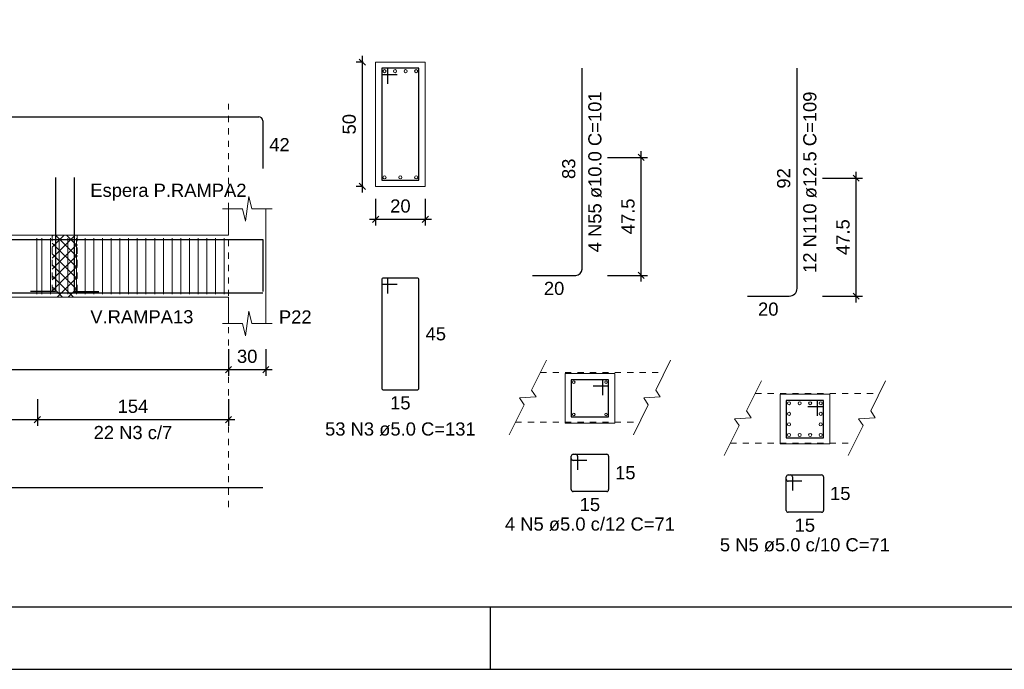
# Model space of a CAD drawing. Header units: millimetres. Extents: x 10 to 1250, y -62 to 528.
# Tile 807 of 909: x 724 to 739, y 133 to 143. Entities that reach past the tile are written whole.
import ezdxf

# ---------------------------------------------------------------- set-up
doc = ezdxf.new("R2010")
doc.units = ezdxf.units.MM
doc.header["$LTSCALE"] = 0.05
doc.linetypes.add('DOT', pattern=[6.35, 0, -6.35])
for name, color, linetype, lineweight in [('Descrição da armadura', 7, 'Continuous', 5), ('DT-Arm complementar', 5, 'Continuous', 5), ('DT-Barras na forma', 2, 'Continuous', 30), ('DT-Barras no corte', 5, 'Continuous', 5), ('DT-Barras rebatidas', 2, 'Continuous', 30), ('DT-Cotas', 9, 'Continuous', 5), ('DT-Forma', 5, 'Continuous', 5), ('DT-Hachura intersecção vigas', 9, 'Continuous', 5), ('DT-Pontilhado', 9, 'DOT', 5), ('DT-Textos', 7, 'Continuous', 5), ('Textos armaduras', 7, 'Continuous', 5)]:
    doc.layers.add(name, color=color, linetype=linetype, lineweight=lineweight)
doc.layers.add('FOLHA_PADRÃO', color=7, linetype='Continuous')
doc.styles.add('Arial', font='arial.ttf')
doc.styles.get("Standard").update_dxf_attribs({"font": 'arial.ttf'})
doc.dimstyles.new('UM_25.000000', dxfattribs={"dimtxt": 0.18, "dimasz": 0.1, "dimexe": 0.1, "dimexo": 0.2, "dimgap": 0, "dimtad": 1, "dimtih": 1, "dimtoh": 1, "dimdec": 1, "dimlfac": 25, "dimzin": 0, "dimdsep": 46, "dimtxsty": 'Standard', "dimcen": 0.09, "dimdle": 0.1, "dimadec": 1, "dimazin": 2, "dimtfac": 1, "dimtdec": 4, "dimtofl": 0, "dimtmove": 0, "dimatfit": 3, "dimfxl": 1, "dimtolj": 1, "dimarcsym": 0})
doc.dimstyles.new('UM_50.000000', dxfattribs={"dimtxt": 0.18, "dimasz": 0.1, "dimexe": 0.1, "dimexo": 0.2, "dimgap": 0.1, "dimtad": 1, "dimdec": 1, "dimlfac": 50, "dimzin": 0, "dimdsep": 46, "dimtxsty": 'Standard', "dimblk": 'OBLIQUE', "dimcen": 0.09, "dimdle": 0.1, "dimadec": 1, "dimazin": 2, "dimtfac": 1, "dimtdec": 1, "dimtofl": 0, "dimtmove": 0, "dimatfit": 3, "dimldrblk": 'OBLIQUE', "dimfxl": 1, "dimtolj": 1, "dimarcsym": 1})

# ---------------------------------------------------------------- blocks, each defined once
blk = doc.blocks.new('_Oblique')
at = {"color": 0, "linetype": 'ByBlock', "lineweight": -2}
blk.add_line((-0.5, -0.5), (0.5, 0.5), dxfattribs=at)
blk = doc.blocks.new('*D2265')
at = {"layer": 'Defpoints', "color": 0, "transparency": 16777216}
for p in [(718.823, 138.039), (726.924, 138.039), (726.924, 137.51)]:
    blk.add_point(p, dxfattribs=at)
at = {"layer": 'DT-Cotas', "color": 0, "lineweight": -2, "transparency": 16777216}
for p, q in [((718.823, 137.839), (718.823, 137.41)), ((726.924, 137.839), (726.924, 137.41)), ((718.723, 137.51), (727.024, 137.51))]:
    blk.add_line(p, q, dxfattribs=at)
at = {"layer": 'DT-Cotas', "color": 0, "lineweight": -2, "transparency": 16777216, "xscale": 0.1, "yscale": 0.1, "zscale": 0.1, "rotation": 180}
blk.add_blockref('_Oblique', (718.823, 137.51), dxfattribs=at)
at = {"layer": 'DT-Cotas', "color": 0, "lineweight": -2, "transparency": 16777216, "xscale": 0.1, "yscale": 0.1, "zscale": 0.1}
blk.add_blockref('_Oblique', (726.924, 137.51), dxfattribs=at)
at = {"layer": 'DT-Cotas', "transparency": 16777216, "insert": (722.874, 137.722), "char_height": 0.2118, "attachment_point": 5, "rotation": 0.0057, "style": 'Arial'}
blk.add_mtext('\\A1;405', dxfattribs=at)
blk = doc.blocks.new('*D2266')
at = {"layer": 'Defpoints', "color": 0, "transparency": 16777216}
for p in [(726.924, 138.039), (727.524, 138.039), (727.524, 137.51)]:
    blk.add_point(p, dxfattribs=at)
at = {"layer": 'DT-Cotas', "color": 0, "lineweight": -2, "transparency": 16777216}
for p, q in [((726.924, 137.839), (726.924, 137.41)), ((727.524, 137.839), (727.524, 137.41)), ((726.824, 137.51), (727.624, 137.51))]:
    blk.add_line(p, q, dxfattribs=at)
at = {"layer": 'DT-Cotas', "color": 0, "lineweight": -2, "transparency": 16777216, "xscale": 0.1, "yscale": 0.1, "zscale": 0.1, "rotation": 180}
blk.add_blockref('_Oblique', (726.924, 137.51), dxfattribs=at)
at = {"layer": 'DT-Cotas', "color": 0, "lineweight": -2, "transparency": 16777216, "xscale": 0.1, "yscale": 0.1, "zscale": 0.1}
blk.add_blockref('_Oblique', (727.524, 137.51), dxfattribs=at)
at = {"layer": 'DT-Cotas', "transparency": 16777216, "insert": (727.224, 137.722), "char_height": 0.2118, "attachment_point": 5, "rotation": 0.0057, "style": 'Arial'}
blk.add_mtext('\\A1;30', dxfattribs=at)
blk = doc.blocks.new('*D2268')
at = {"layer": 'Defpoints', "color": 0, "transparency": 16777216}
for p in [(723.844, 137.234), (726.924, 137.234), (726.924, 136.705)]:
    blk.add_point(p, dxfattribs=at)
at = {"layer": 'DT-Cotas', "color": 0, "lineweight": -2, "transparency": 16777216}
for p, q in [((723.844, 137.034), (723.844, 136.605)), ((726.924, 137.034), (726.924, 136.605)), ((723.744, 136.705), (727.024, 136.705))]:
    blk.add_line(p, q, dxfattribs=at)
at = {"layer": 'DT-Cotas', "color": 0, "lineweight": -2, "transparency": 16777216, "xscale": 0.1, "yscale": 0.1, "zscale": 0.1, "rotation": 180}
blk.add_blockref('_Oblique', (723.844, 136.705), dxfattribs=at)
at = {"layer": 'DT-Cotas', "color": 0, "lineweight": -2, "transparency": 16777216, "xscale": 0.1, "yscale": 0.1, "zscale": 0.1}
blk.add_blockref('_Oblique', (726.924, 136.705), dxfattribs=at)
at = {"layer": 'DT-Cotas', "transparency": 16777216, "insert": (725.384, 136.917), "char_height": 0.2118, "attachment_point": 5, "rotation": 0.0057, "style": 'Arial'}
blk.add_mtext('\\A1;154', dxfattribs=at)
blk = doc.blocks.new('*D2269')
at = {"layer": 'Defpoints', "color": 0, "transparency": 16777216}
for p in [(717.228, 137.234), (723.844, 137.234), (723.844, 136.705)]:
    blk.add_point(p, dxfattribs=at)
at = {"layer": 'DT-Cotas', "color": 0, "lineweight": -2, "transparency": 16777216}
for p, q in [((717.228, 137.034), (717.228, 136.605)), ((723.844, 137.034), (723.844, 136.605)), ((717.128, 136.705), (723.944, 136.705))]:
    blk.add_line(p, q, dxfattribs=at)
at = {"layer": 'DT-Cotas', "color": 0, "lineweight": -2, "transparency": 16777216, "xscale": 0.1, "yscale": 0.1, "zscale": 0.1, "rotation": 180}
blk.add_blockref('_Oblique', (717.228, 136.705), dxfattribs=at)
at = {"layer": 'DT-Cotas', "color": 0, "lineweight": -2, "transparency": 16777216, "xscale": 0.1, "yscale": 0.1, "zscale": 0.1}
blk.add_blockref('_Oblique', (723.844, 136.705), dxfattribs=at)
at = {"layer": 'DT-Cotas', "transparency": 16777216, "insert": (720.536, 136.917), "char_height": 0.2118, "attachment_point": 5, "rotation": 0.0057, "style": 'Arial'}
blk.add_mtext('\\A1;330.8', dxfattribs=at)
blk = doc.blocks.new('*D2276')
at = {"layer": 'Defpoints', "color": 0, "transparency": 16777216}
for p in [(729.08, 142.46), (729.292, 142.46), (729.292, 140.46)]:
    blk.add_point(p, dxfattribs=at)
at = {"layer": 'DT-Cotas', "color": 0, "lineweight": -2, "transparency": 16777216}
for p, q in [((729.092, 142.46), (728.98, 142.46)), ((729.08, 140.36), (729.08, 142.56)), ((729.092, 140.46), (728.98, 140.46))]:
    blk.add_line(p, q, dxfattribs=at)
at = {"layer": 'DT-Cotas', "color": 0, "lineweight": -2, "transparency": 16777216, "xscale": 0.1, "yscale": 0.1, "zscale": 0.1}
for p, rotation in [((729.08, 142.46), 90), ((729.08, 140.46), 270)]:
    blk.add_blockref('_Oblique', p, dxfattribs=dict(at, rotation=rotation))
at = {"layer": 'DT-Cotas', "transparency": 16777216, "insert": (728.868, 141.46), "char_height": 0.2118, "attachment_point": 5, "rotation": 90, "style": 'Arial'}
blk.add_mtext('\\A1;50', dxfattribs=at)
blk = doc.blocks.new('*D2277')
at = {"layer": 'Defpoints', "color": 0, "transparency": 16777216}
for p in [(729.292, 140.46), (730.092, 140.46), (730.092, 139.93)]:
    blk.add_point(p, dxfattribs=at)
at = {"layer": 'DT-Cotas', "color": 0, "lineweight": -2, "transparency": 16777216}
for p, q in [((729.292, 140.26), (729.292, 139.83)), ((730.092, 140.26), (730.092, 139.83)), ((729.192, 139.93), (730.192, 139.93))]:
    blk.add_line(p, q, dxfattribs=at)
at = {"layer": 'DT-Cotas', "color": 0, "lineweight": -2, "transparency": 16777216, "xscale": 0.1, "yscale": 0.1, "zscale": 0.1, "rotation": 180}
blk.add_blockref('_Oblique', (729.292, 139.93), dxfattribs=at)
at = {"layer": 'DT-Cotas', "color": 0, "lineweight": -2, "transparency": 16777216, "xscale": 0.1, "yscale": 0.1, "zscale": 0.1}
blk.add_blockref('_Oblique', (730.092, 139.93), dxfattribs=at)
at = {"layer": 'DT-Cotas', "transparency": 16777216, "insert": (729.692, 140.142), "char_height": 0.2118, "attachment_point": 5, "rotation": 0.0057, "style": 'Arial'}
blk.add_mtext('\\A1;20', dxfattribs=at)
blk = doc.blocks.new('*D2278')
at = {"layer": 'Defpoints', "color": 0, "transparency": 16777216}
for p in [(732.83, 140.926), (733.571, 140.926), (732.83, 139.026)]:
    blk.add_point(p, dxfattribs=at)
at = {"layer": 'DT-Cotas', "color": 0, "lineweight": -2, "transparency": 16777216}
for p, q in [((733.571, 138.926), (733.571, 141.026)), ((733.03, 140.926), (733.671, 140.926)), ((733.03, 139.026), (733.671, 139.026))]:
    blk.add_line(p, q, dxfattribs=at)
at = {"layer": 'DT-Cotas', "color": 0, "lineweight": -2, "transparency": 16777216, "xscale": 0.1, "yscale": 0.1, "zscale": 0.1}
for p, rotation in [((733.571, 140.926), 90), ((733.571, 139.026), 270)]:
    blk.add_blockref('_Oblique', p, dxfattribs=dict(at, rotation=rotation))
at = {"layer": 'DT-Cotas', "transparency": 16777216, "insert": (733.359, 139.976), "char_height": 0.2118, "attachment_point": 5, "rotation": 90, "style": 'Arial'}
blk.add_mtext('\\A1;47.5', dxfattribs=at)
blk = doc.blocks.new('*D2279')
at = {"layer": 'Defpoints', "color": 0, "transparency": 16777216}
for p in [(736.292, 140.592), (737.033, 140.592), (736.292, 138.692)]:
    blk.add_point(p, dxfattribs=at)
at = {"layer": 'DT-Cotas', "color": 0, "lineweight": -2, "transparency": 16777216}
for p, q in [((737.033, 138.592), (737.033, 140.692)), ((736.492, 140.592), (737.133, 140.592)), ((736.492, 138.692), (737.133, 138.692))]:
    blk.add_line(p, q, dxfattribs=at)
at = {"layer": 'DT-Cotas', "color": 0, "lineweight": -2, "transparency": 16777216, "xscale": 0.1, "yscale": 0.1, "zscale": 0.1}
for p, rotation in [((737.033, 140.592), 90), ((737.033, 138.692), 270)]:
    blk.add_blockref('_Oblique', p, dxfattribs=dict(at, rotation=rotation))
at = {"layer": 'DT-Cotas', "transparency": 16777216, "insert": (736.822, 139.642), "char_height": 0.2118, "attachment_point": 5, "rotation": 90, "style": 'Arial'}
blk.add_mtext('\\A1;47.5', dxfattribs=at)
blk = doc.blocks.new('A1EST. 1500')
at = {"layer": 'FOLHA_PADRÃO', "color": 1, "linetype": 'Continuous'}
for p, q in [((95.5, 0), (95.5, 1)), ((0, 0), (150.008, 0))]:
    blk.add_line(p, q, dxfattribs=at)
at = {"layer": 'FOLHA_PADRÃO', "color": 6, "linetype": 'Continuous'}
blk.add_lwpolyline([(149, 58.4), (149, 1), (1, 1), (1, 58.4), (149, 58.4)], dxfattribs=at)

msp = doc.modelspace()

# ---------------------------------------------------------------- hatches: boundary and pattern name
at = {"layer": 'DT-Hachura intersecção vigas', "linetype": 'Continuous'}
h = msp.add_hatch(dxfattribs=at)
h.set_pattern_fill('ANSI37', color=256, style=0)
h.set_pattern_definition([(45, (607.71027, 112.37975), (-0.08838835, 0.08838835), []), (135, (607.71027, 112.37975), (-0.08838835, -0.08838835), [])])
h.paths.add_polyline_path([(724.0853, 138.6747), (724.4853, 138.6747), (724.4853, 139.6747), (724.0853, 139.6747), (724.0853, 138.6747)])

# ---------------------------------------------------------------- linework, layer by layer
at = {"layer": 'DT-Arm complementar'}
for p, q in [((723.8361, 138.7247), (723.8361, 139.6247)), ((723.9139, 138.7247), (723.9139, 139.6247)), ((724.0539, 138.7247), (724.0539, 139.6247)), ((724.1939, 138.7247), (724.1939, 139.6247)), ((724.3339, 138.7247), (724.3339, 139.6247)), ((724.4739, 138.7247), (724.4739, 139.6247)), ((724.6139, 138.7247), (724.6139, 139.6247)), ((724.7539, 138.7247), (724.7539, 139.6247)), ((724.8939, 138.7247), (724.8939, 139.6247)), ((725.0339, 138.7247), (725.0339, 139.6247)), ((725.1739, 138.7247), (725.1739, 139.6247)), ((725.3139, 138.7247), (725.3139, 139.6247)), ((725.4539, 138.7247), (725.4539, 139.6247)), ((725.5939, 138.7247), (725.5939, 139.6247)), ((725.7339, 138.7247), (725.7339, 139.6247)), ((725.8739, 138.7247), (725.8739, 139.6247)), ((726.0139, 138.7247), (726.0139, 139.6247)), ((726.1539, 138.7247), (726.1539, 139.6247)), ((726.2939, 138.7247), (726.2939, 139.6247)), ((726.4339, 138.7247), (726.4339, 139.6247)), ((726.5739, 138.7247), (726.5739, 139.6247)), ((726.7139, 138.7247), (726.7139, 139.6247)), ((726.8539, 138.7247), (726.8539, 139.6247))]:
    msp.add_line(p, q, dxfattribs=at)
at = {"layer": 'DT-Barras na forma'}
for p, q in [((729.4915, 142.3599), (729.3915, 142.3599)), ((729.3915, 142.3599), (729.3915, 140.5599)), ((729.9915, 142.3599), (729.3915, 142.3599)), ((729.3915, 142.3599), (729.3915, 142.2599)), ((729.4915, 142.1099), (729.4915, 142.3599)), ((729.9915, 140.5599), (729.9915, 142.3599)), ((729.3915, 142.2599), (729.6415, 142.2599)), ((729.3915, 140.5599), (729.9915, 140.5599))]:
    msp.add_line(p, q, dxfattribs=at)
for points in [[(724.1353, 140.5997), (724.1353, 138.7657), (723.7353, 138.7657)], [(724.4353, 140.5997), (724.4353, 138.7657), (724.8353, 138.7657)], [(714.0383, 139.6022), (727.4739, 139.6022), (727.4739, 138.7683)], [(714.0383, 138.7472), (727.4739, 138.7472)], [(732.7947, 137.2467), (733.0447, 137.2467), (733.0447, 137.3467), (732.4447, 137.3467), (732.4447, 136.7467), (733.0447, 136.7467), (733.0447, 137.3467), (732.9447, 137.3467), (732.9447, 137.0967)], [(736.2569, 136.9131), (736.5069, 136.9131), (736.5069, 137.0131), (735.9069, 137.0131), (735.9069, 136.4131), (736.5069, 136.4131), (736.5069, 137.0131), (736.4069, 137.0131), (736.4069, 136.7631)]]:
    msp.add_lwpolyline(points, dxfattribs=at)
at = {"layer": 'DT-Barras no corte'}
for centre, radius in [((729.4365, 142.3149), 0.025), ((729.6065, 142.3149), 0.025), ((729.7765, 142.3149), 0.025), ((729.9465, 142.3149), 0.025), ((729.4365, 140.6049), 0.025), ((729.6915, 140.6049), 0.025), ((729.9465, 140.6049), 0.025), ((732.4847, 137.3067), 0.02), ((733.0047, 137.3067), 0.02), ((735.9519, 136.9681), 0.025), ((736.1219, 136.9681), 0.025), ((736.2919, 136.9681), 0.025), ((736.4619, 136.9681), 0.025), ((732.4847, 136.7867), 0.02), ((733.0047, 136.7867), 0.02), ((735.9519, 136.7981), 0.025), ((736.4619, 136.7981), 0.025), ((735.9519, 136.6281), 0.025), ((736.4619, 136.6281), 0.025), ((735.9519, 136.4581), 0.025), ((736.1219, 136.4581), 0.025), ((736.2919, 136.4581), 0.025), ((736.4619, 136.4581), 0.025)]:
    msp.add_circle(centre, radius, dxfattribs=at)
at = {"layer": 'DT-Barras rebatidas'}
for p, q in [((732.6181, 139.1256), (732.6181, 142.3599)), ((736.0803, 138.817), (736.0803, 142.3599)), ((714.0383, 141.579), (727.4114, 141.579)), ((727.4739, 141.5165), (727.4739, 140.7451)), ((729.3915, 138.9532), (729.3915, 137.2132)), ((729.3915, 138.9532), (729.3915, 138.9132)), ((729.4615, 138.9832), (729.4215, 138.9832)), ((729.9615, 138.9832), (729.4215, 138.9832)), ((729.4915, 138.7332), (729.4915, 138.9532)), ((729.9915, 137.2132), (729.9915, 138.9532)), ((731.8181, 139.0256), (732.5181, 139.0256)), ((729.4215, 138.8832), (729.6415, 138.8832)), ((735.2803, 138.692), (735.9553, 138.692)), ((729.4215, 137.1832), (729.9615, 137.1832)), ((732.4447, 136.0767), (732.4447, 136.1167)), ((732.4447, 135.5767), (732.4447, 136.1167)), ((732.4747, 136.1467), (733.0147, 136.1467)), ((732.4747, 136.1467), (732.5147, 136.1467)), ((732.5447, 136.1167), (732.5447, 135.8967)), ((733.0447, 136.1167), (733.0447, 135.5767)), ((732.6947, 136.0467), (732.4747, 136.0467)), ((735.9069, 135.7431), (735.9069, 135.7831)), ((735.9069, 135.2431), (735.9069, 135.7831)), ((735.9369, 135.8131), (736.4769, 135.8131)), ((735.9369, 135.8131), (735.9769, 135.8131)), ((736.0069, 135.7831), (736.0069, 135.5631)), ((736.5069, 135.7831), (736.5069, 135.2431)), ((714.0383, 135.6126), (727.4739, 135.6126)), ((736.1569, 135.7131), (735.9369, 135.7131)), ((733.0147, 135.5467), (732.4747, 135.5467)), ((736.4769, 135.2131), (735.9369, 135.2131))]:
    msp.add_line(p, q, dxfattribs=at)
for centre, radius, start, end in [((727.4114, 141.5165), 0.0625, 0, 90), ((732.5181, 139.1256), 0.1, 270, 0), ((729.4215, 138.9532), 0.03, 90, 180), ((729.4215, 138.9532), 0.03, 90, 180), ((729.4615, 138.9532), 0.03, 0, 90), ((729.9615, 138.9532), 0.03, 0, 90), ((729.4215, 138.9132), 0.03, 180, 270), ((735.9553, 138.817), 0.125, 270, 0), ((729.4215, 137.2132), 0.03, 180, 270), ((729.9615, 137.2132), 0.03, 270, 0), ((732.4747, 136.1167), 0.03, 90, 180), ((732.4747, 136.1167), 0.03, 90, 180), ((732.4747, 136.0767), 0.03, 180, 270), ((732.5147, 136.1167), 0.03, 0, 90), ((733.0147, 136.1167), 0.03, 0, 90), ((735.9369, 135.7831), 0.03, 90, 180), ((735.9369, 135.7831), 0.03, 90, 180), ((735.9769, 135.7831), 0.03, 0, 90), ((736.4769, 135.7831), 0.03, 0, 90), ((735.9369, 135.7431), 0.03, 180, 270), ((732.4747, 135.5767), 0.03, 180, 270), ((733.0147, 135.5767), 0.03, 270, 0), ((735.9369, 135.2431), 0.03, 180, 270), ((736.4769, 135.2431), 0.03, 270, 0)]:
    msp.add_arc(centre, radius, start, end, dxfattribs=at)
at = {"layer": 'DT-Forma'}
for p, q in [((730.0915, 142.4599), (729.2915, 142.4599)), ((729.2915, 142.4599), (729.2915, 142.4599)), ((729.2915, 142.4599), (729.2915, 140.4599)), ((730.0915, 140.4599), (730.0915, 142.4599)), ((730.0915, 142.4599), (730.0915, 142.4599)), ((729.2915, 140.4599), (730.0915, 140.4599)), ((729.2915, 140.4599), (729.2915, 140.4599)), ((730.0915, 140.4599), (730.0915, 140.4599)), ((727.1989, 139.8983), (727.2489, 140.2983)), ((727.2489, 140.2983), (727.2989, 140.0983)), ((726.8239, 140.0983), (727.1489, 140.0983)), ((726.9239, 139.6747), (726.9239, 140.0983)), ((727.1489, 140.0983), (727.1989, 139.8983)), ((727.2989, 140.0983), (727.6239, 140.0983)), ((727.5239, 140.0983), (727.5239, 139.6747)), ((718.8233, 139.6747), (724.0853, 139.6747)), ((724.0853, 139.6747), (724.4853, 139.6747)), ((724.4853, 139.6747), (726.9239, 139.6747)), ((718.8233, 138.6747), (724.0853, 138.6747)), ((724.0853, 138.6747), (724.4853, 138.6747)), ((724.4853, 138.6747), (726.9239, 138.6747)), ((726.9239, 138.6747), (726.9239, 138.2511)), ((727.5239, 138.2511), (727.5239, 138.6747)), ((727.1989, 138.0511), (727.2489, 138.4511)), ((727.2489, 138.4511), (727.2989, 138.2511)), ((726.8239, 138.2511), (727.1489, 138.2511)), ((727.1489, 138.2511), (727.1989, 138.0511)), ((727.2989, 138.2511), (727.6239, 138.2511))]:
    msp.add_line(p, q, dxfattribs=at)
at = {"layer": 'DT-Forma', "linetype": 'Continuous'}
msp.add_line((727.5239, 139.6747), (727.5239, 138.6747), dxfattribs=at)
at = {"layer": 'DT-Forma'}
for points in [[(731.4447, 136.4607), (731.6847, 136.9407), (731.6108, 137.0526), (731.8786, 137.0687), (731.8047, 137.1807), (732.0447, 137.6607)], [(733.4447, 136.4607), (733.6847, 136.9407), (733.6108, 137.0526), (733.8786, 137.0687), (733.8047, 137.1807), (734.0447, 137.6607)], [(734.9069, 136.1271), (735.1469, 136.6071), (735.073, 136.7191), (735.3408, 136.7351), (735.2669, 136.8471), (735.5069, 137.3271)], [(736.9069, 136.1271), (737.1469, 136.6071), (737.073, 136.7191), (737.3408, 136.7351), (737.2669, 136.8471), (737.5069, 137.3271)]]:
    msp.add_lwpolyline(points, dxfattribs=at)
at = {"layer": 'DT-Forma', "linetype": 'DOT', "ltscale": 0.2}
for points in [[(731.9447, 137.4607), (733.9447, 137.4607)], [(735.4069, 137.1271), (737.4069, 137.1271)], [(731.5447, 136.6607), (733.5447, 136.6607)], [(735.0069, 136.3271), (737.0069, 136.3271)]]:
    msp.add_lwpolyline(points, dxfattribs=at)
at = {"layer": 'DT-Forma'}
for points in [[(732.3447, 137.4467), (732.3447, 136.6467), (733.1447, 136.6467), (733.1447, 137.4467), (732.3447, 137.4467)], [(735.8069, 137.1131), (735.8069, 136.3131), (736.6069, 136.3131), (736.6069, 137.1131), (735.8069, 137.1131)]]:
    msp.add_lwpolyline(points, close=True, dxfattribs=at)
at = {"layer": 'DT-Pontilhado', "ltscale": 0.2}
for p, q in [((726.9239, 135.2949), (726.9239, 141.7908)), ((724.0853, 139.6747), (724.0853, 138.6747)), ((724.4853, 139.6747), (724.4853, 138.6747))]:
    msp.add_line(p, q, dxfattribs=at)

# ---------------------------------------------------------------- block references
msp.add_blockref('A1EST. 1500', (635.6409, 132.6844))

# ---------------------------------------------------------------- texts
at = {"layer": 'Descrição da armadura', "color": 7, "linetype": 'Continuous', "char_height": 0.2118, "attachment_point": 8, "rotation": 90, "line_spacing_factor": 0.798, "style": 'Arial'}
for s, insert, width in [('4 N55 ø10.0 C=101', (732.9358, 140.6927), 5.194653), ('12 N110 ø12.5 C=109', (736.398, 140.5259), 5.854558)]:
    msp.add_mtext(s, dxfattribs=dict(at, insert=insert, width=width))
at = {"layer": 'Descrição da armadura', "linetype": 'Continuous', "char_height": 0.2118, "attachment_point": 8, "line_spacing_factor": 0.798, "style": 'Arial'}
for s, insert, width in [('53 N3 ø5.0 C=131', (729.6915, 136.4419), 4.8647), ('22 N3 c/7', (725.3839, 136.3873), 2.539389)]:
    msp.add_mtext(s, dxfattribs=dict(at, insert=insert, width=width))
at = {"layer": 'Descrição da armadura', "color": 7, "linetype": 'Continuous', "char_height": 0.2118, "width": 5.491002, "attachment_point": 8, "line_spacing_factor": 0.798, "style": 'Arial'}
for s, insert in [('4 N5 ø5.0 c/12 C=71', (732.7447, 134.9113)), ('5 N5 ø5.0 c/10 C=71', (736.2069, 134.5777))]:
    msp.add_mtext(s, dxfattribs=dict(at, insert=insert))
at = {"layer": 'DT-Textos', "char_height": 0.2118, "attachment_point": 7, "line_spacing_factor": 0.798, "style": 'Arial'}
for s, insert, width in [('Espera P.RAMPA2', (724.6973, 140.2267), 4.982471), ('V.RAMPA13', (724.6971, 138.2511), 3.289032), ('P22', (727.7357, 138.2511), 1.042557)]:
    msp.add_mtext(s, dxfattribs=dict(at, insert=insert, width=width))
at = {"layer": 'Textos armaduras', "linetype": 'Continuous', "char_height": 0.2118, "width": 0.659905, "attachment_point": 7, "line_spacing_factor": 0.798, "style": 'Arial'}
for s, insert in [('42', (727.5798, 141.0249)), ('45', (730.0974, 137.9773)), ('15', (729.5265, 136.8655))]:
    msp.add_mtext(s, dxfattribs=dict(at, insert=insert))
at = {"layer": 'Textos armaduras', "color": 7, "linetype": 'Continuous', "char_height": 0.2118, "width": 0.659905, "attachment_point": 7, "rotation": 90, "line_spacing_factor": 0.798, "style": 'Arial'}
for s, insert in [('83', (732.5122, 140.5777)), ('92', (735.9744, 140.4235))]:
    msp.add_mtext(s, dxfattribs=dict(at, insert=insert))
at = {"layer": 'Textos armaduras', "color": 7, "linetype": 'Continuous', "char_height": 0.2118, "width": 0.659905, "attachment_point": 7, "line_spacing_factor": 0.798, "style": 'Arial'}
for s, insert in [('20', (732.0032, 138.7079)), ('20', (735.4529, 138.3743)), ('15', (733.1506, 135.7408)), ('15', (736.6128, 135.4072)), ('15', (732.5797, 135.229)), ('15', (736.0419, 134.8954))]:
    msp.add_mtext(s, dxfattribs=dict(at, insert=insert))

# ---------------------------------------------------------------- dimensions: what is measured, and where the dimension line sits
at = {"layer": 'DT-Cotas'}
for base, p1, p2, picture, middle in [((729.0797, 142.4599), (729.2915, 140.4599), (729.2915, 142.4599), '*D2276', (728.8679, 141.4599)), ((733.5712, 140.9256), (732.8299, 139.0256), (732.8299, 140.9256), '*D2278', (733.3594, 139.9756)), ((737.0334, 140.592), (736.2921, 138.692), (736.2921, 140.592), '*D2279', (736.8216, 139.642))]:
    dim = msp.add_linear_dim(base=base, p1=p1, p2=p2, angle=90, dimstyle='UM_25.000000', override={"dimtxt": 0.2118, "dimasz": 0.1, "dimexe": 0.1, "dimexo": 0.2, "dimtad": 1, "dimtih": 0, "dimtoh": 0, "dimdec": 1, "dimlfac": 25, "dimzin": 8, "dimtxsty": 'Arial', "dimblk": 'Oblique', "dimblk1": 'Oblique', "dimblk2": 'Oblique', "dimsah": 1, "dimdle": 0.1, "dimse1": 0, "dimse2": 0, "dimclrt": 256, "dimadec": 1, "dimazin": 3, "dimtmove": 2, "dimldrblk": 'Oblique'}, dxfattribs=at)
    dim.commit()
    dim.dimension.update_dxf_attribs({"geometry": picture, "text_midpoint": middle, "dimtype": 160, "text_rotation": 90})
for base, p1, p2, dimstyle, override, picture, middle in [((730.0915, 139.9304), (729.2915, 140.4599), (730.0915, 140.4599), 'UM_25.000000', {"dimtxt": 0.2118, "dimasz": 0.1, "dimexe": 0.1, "dimexo": 0.2, "dimtad": 1, "dimtih": 0, "dimtoh": 0, "dimdec": 1, "dimlfac": 25, "dimzin": 8, "dimtxsty": 'Arial', "dimblk": 'Oblique', "dimblk1": 'Oblique', "dimblk2": 'Oblique', "dimsah": 1, "dimdle": 0.1, "dimse1": 0, "dimse2": 0, "dimclrt": 256, "dimadec": 1, "dimazin": 3, "dimtmove": 2, "dimldrblk": 'Oblique'}, '*D2277', (729.6915, 140.1422)), ((726.9239, 137.5098), (718.8233, 138.0393), (726.9239, 138.0393), 'UM_50.000000', {"dimtxt": 0.2118, "dimasz": 0.1, "dimexe": 0.1, "dimexo": 0.2, "dimtad": 1, "dimtih": 0, "dimtoh": 0, "dimdec": 1, "dimlfac": 50, "dimzin": 8, "dimtxsty": 'Arial', "dimblk": 'Oblique', "dimblk1": 'Oblique', "dimblk2": 'Oblique', "dimsah": 1, "dimdle": 0.1, "dimse1": 0, "dimse2": 0, "dimclrt": 256, "dimadec": 1, "dimazin": 3, "dimtmove": 2, "dimldrblk": 'Oblique'}, '*D2265', (722.8736, 137.7216)), ((727.5239, 137.5098), (726.9239, 138.0393), (727.5239, 138.0393), 'UM_50.000000', {"dimtxt": 0.2118, "dimasz": 0.1, "dimexe": 0.1, "dimexo": 0.2, "dimtad": 1, "dimtih": 0, "dimtoh": 0, "dimdec": 1, "dimlfac": 50, "dimzin": 8, "dimtxsty": 'Arial', "dimblk": 'Oblique', "dimblk1": 'Oblique', "dimblk2": 'Oblique', "dimsah": 1, "dimdle": 0.1, "dimse1": 0, "dimse2": 0, "dimclrt": 256, "dimadec": 1, "dimazin": 3, "dimtmove": 2, "dimldrblk": 'Oblique'}, '*D2266', (727.2239, 137.7216)), ((723.8439, 136.705), (717.2283, 137.2345), (723.8439, 137.2345), 'UM_50.000000', {"dimtxt": 0.2118, "dimasz": 0.1, "dimexe": 0.1, "dimexo": 0.2, "dimtad": 1, "dimtih": 0, "dimtoh": 0, "dimdec": 1, "dimlfac": 50, "dimzin": 8, "dimtxsty": 'Arial', "dimblk": 'Oblique', "dimblk1": 'Oblique', "dimblk2": 'Oblique', "dimsah": 1, "dimdle": 0.1, "dimse1": 0, "dimse2": 0, "dimclrt": 256, "dimadec": 1, "dimazin": 3, "dimtmove": 2, "dimldrblk": 'Oblique'}, '*D2269', (720.5361, 136.9168)), ((726.9239, 136.705), (723.8439, 137.2345), (726.9239, 137.2345), 'UM_50.000000', {"dimtxt": 0.2118, "dimasz": 0.1, "dimexe": 0.1, "dimexo": 0.2, "dimtad": 1, "dimtih": 0, "dimtoh": 0, "dimdec": 1, "dimlfac": 50, "dimzin": 8, "dimtxsty": 'Arial', "dimblk": 'Oblique', "dimblk1": 'Oblique', "dimblk2": 'Oblique', "dimsah": 1, "dimdle": 0.1, "dimse1": 0, "dimse2": 0, "dimclrt": 256, "dimadec": 1, "dimazin": 3, "dimtmove": 2, "dimldrblk": 'Oblique'}, '*D2268', (725.3839, 136.9168))]:
    dim = msp.add_linear_dim(base=base, p1=p1, p2=p2, dimstyle=dimstyle, override=override, dxfattribs=at)
    dim.commit()
    dim.dimension.update_dxf_attribs({"geometry": picture, "text_midpoint": middle, "dimtype": 160, "text_rotation": 0.00573})

doc.saveas('drawing.dxf')
